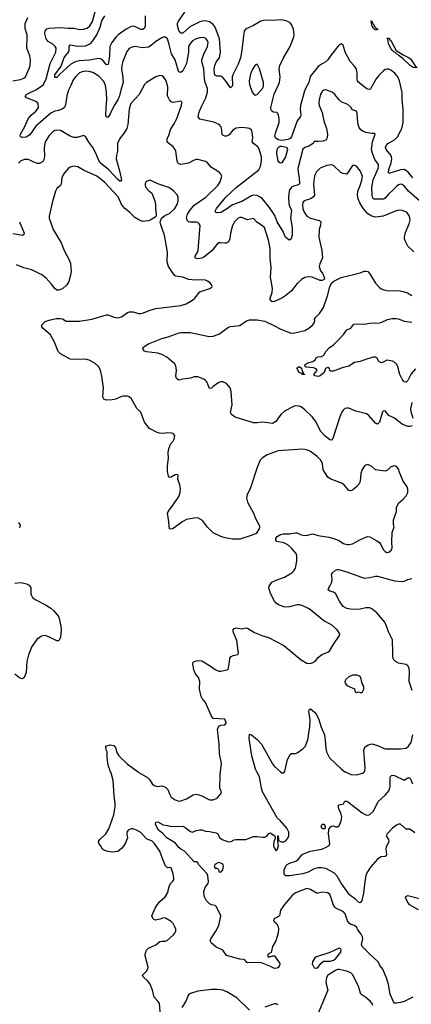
# Model space of a CAD drawing. Header units: inches. Extents: x 1682530 to 1839546, y 640742 to 791647.
# Tile 471 of 656: x 1731022 to 1735125, y 767563 to 777890. Entities that reach past the tile are written whole.
import ezdxf

# ---------------------------------------------------------------- set-up
doc = ezdxf.new("R2010")
doc.units = ezdxf.units.IN
doc.header["$MEASUREMENT"] = 0
doc.layers.add('B7736', color=7, linetype='Continuous')
doc.layers.add('B7737', color=7, linetype='Continuous')

msp = doc.modelspace()

# ---------------------------------------------------------------- linework, layer by layer
at = {"layer": 'B7736', "color": 5}
for points, elevation in [([(1732496, 767450), (1732487, 767570), (1732473, 767593), (1732430, 767639), (1732415, 767710), (1732390, 767774), (1732365, 767805), (1732315, 767850), (1732309, 767870), (1732352, 767910), (1732366, 767934), (1732368, 767952), (1732336, 768070), (1732336, 768090), (1732351, 768130), (1732370, 768152), (1732450, 768188), (1732490, 768220), (1732510, 768225), (1732550, 768224), (1732568, 768232), (1732633, 768290), (1732649, 768310), (1732658, 768330), (1732658, 768350), (1732643, 768383), (1732629, 768410), (1732610, 768432), (1732550, 768466), (1732530, 768471), (1732490, 768455), (1732446, 768446), (1732420, 768460), (1732412, 768472), (1732408, 768490), (1732443, 768570), (1732466, 768610), (1732490, 768640), (1732547, 768690), (1732572, 768728), (1732591, 768809), (1732606, 768834), (1732627, 768853), (1732637, 768870), (1732638, 768890), (1732631, 768930), (1732610, 768993), (1732590, 768997), (1732570, 768994), (1732550, 769016), (1732521, 769081), (1732490, 769170), (1732430, 769254), (1732410, 769273), (1732350, 769298), (1732290, 769364), (1732247, 769390), (1732210, 769403), (1732190, 769405), (1732159, 769390), (1732145, 769370), (1732143, 769350), (1732150, 769310), (1732130, 769256), (1732110, 769221), (1732090, 769198), (1732050, 769167), (1731990, 769159), (1731950, 769164), (1731910, 769176), (1731890, 769190), (1731869, 769230), (1731853, 769250), (1731849, 769270), (1731861, 769290), (1731923, 769350), (1731955, 769405), (1732009, 769550), (1732023, 769637), (1732023, 769670), (1732011, 769750), (1732001, 769910), (1731979, 769990), (1731975, 770000)], 780), ([(1732263, 770000), (1732270, 769995), (1732361, 769941), (1732381, 769921), (1732410, 769877), (1732430, 769858), (1732470, 769848), (1732510, 769855), (1732550, 769842), (1732575, 769815), (1732590, 769770), (1732610, 769736), (1732650, 769706), (1732690, 769694), (1732710, 769698), (1732770, 769719), (1732841, 769759), (1732870, 769767), (1732890, 769765), (1732929, 769749), (1733010, 769706), (1733050, 769707), (1733090, 769725), (1733128, 769770), (1733135, 769790), (1733119, 769830), (1733123, 769970), (1733126, 770000)], 780), ([(1735142, 767638), (1735050, 767594), (1735010, 767581), (1734970, 767575), (1734950, 767576), (1734938, 767590), (1734902, 767670), (1734886, 767770), (1734870, 767830), (1734845, 767890), (1734825, 767930), (1734796, 767970), (1734779, 768010), (1734690, 768090), (1734611, 768170), (1734604, 768190), (1734616, 768250), (1734614, 768270), (1734599, 768299), (1734565, 768345), (1734554, 768370), (1734530, 768389), (1734490, 768401), (1734473, 768413), (1734458, 768438), (1734431, 768511), (1734414, 768534), (1734334, 768570), (1734322, 768582), (1734305, 768610), (1734288, 768670), (1734270, 768713), (1734250, 768733), (1734190, 768740), (1734150, 768728), (1734130, 768730), (1734070, 768768), (1734030, 768777), (1733910, 768732), (1733876, 768704), (1733795, 768610), (1733755, 768550), (1733745, 768490), (1733724, 768476), (1733690, 768464), (1733682, 768450), (1733688, 768430), (1733711, 768411), (1733727, 768387), (1733733, 768353), (1733730, 768310), (1733706, 768230), (1733672, 768168), (1733655, 768105), (1733627, 768090), (1733619, 768070), (1733630, 768059), (1733669, 768071), (1733690, 768070), (1733746, 767990), (1733744, 767970), (1733730, 767950), (1733717, 767943), (1733690, 767940), (1733644, 767964), (1733557, 767997), (1733519, 768001), (1733410, 767998), (1733393, 768010), (1733386, 768026), (1733372, 768032), (1733330, 768037), (1733190, 768076), (1733150, 768130), (1733082, 768162), (1733027, 768207), (1733017, 768230), (1733024, 768250), (1733078, 768330), (1733109, 768390), (1733129, 768490), (1733124, 768510), (1733082, 768590), (1733070, 768599), (1733030, 768606), (1733010, 768617), (1732979, 768650), (1732957, 768690), (1732950, 768729), (1732952, 768750), (1732970, 768795), (1732995, 768830), (1732999, 768850), (1732994, 768910), (1732985, 768930), (1732897, 769030), (1732890, 769050), (1732876, 769056), (1732850, 769059), (1732750, 769170), (1732710, 769190), (1732690, 769206), (1732654, 769254), (1732563, 769310), (1732517, 769357), (1732476, 769390), (1732446, 769450), (1732448, 769472), (1732470, 769476), (1732525, 769445), (1732570, 769439), (1732608, 769428), (1732730, 769430), (1732757, 769417), (1732810, 769376), (1732830, 769368), (1732874, 769386), (1732910, 769394), (1732932, 769392), (1732970, 769379), (1733010, 769377), (1733081, 769361), (1733096, 769356), (1733120, 769310), (1733143, 769290), (1733210, 769266), (1733239, 769270), (1733270, 769287), (1733289, 769291), (1733390, 769291), (1733470, 769322), (1733510, 769324), (1733570, 769315), (1733590, 769316), (1733610, 769325), (1733630, 769352), (1733650, 769362), (1733655, 769355), (1733694, 769330), (1733700, 769320), (1733700, 769300), (1733685, 769275), (1733681, 769230), (1733683, 769210), (1733710, 769171), (1733723, 769190), (1733733, 769230), (1733726, 769270), (1733726, 769330), (1733731, 769330), (1733733, 769293), (1733738, 769278), (1733766, 769266), (1733790, 769268), (1733810, 769276), (1733833, 769307), (1733842, 769330), (1733842, 769370), (1733820, 769410), (1733752, 769490), (1733718, 769518), (1733566, 769790), (1733554, 769830), (1733534, 769950), (1733508, 770000)], 760), ([(1733756, 770000), (1733770, 769991), (1733790, 769991), (1733795, 770000)], 760), ([(1734434, 770000), (1734490, 769975), (1734550, 769970), (1734613, 769987), (1734630, 769997), (1734632, 770000)], 760), ([(1735162, 769362), (1735110, 769400), (1735070, 769401), (1735010, 769451), (1734990, 769452), (1734970, 769442), (1734927, 769410), (1734873, 769350), (1734862, 769330), (1734887, 769290), (1734890, 769270), (1734860, 769210), (1734858, 769190), (1734865, 769134), (1734860, 769120), (1734850, 769112), (1734809, 769111), (1734770, 769084), (1734698, 769002), (1734658, 768942), (1734647, 768910), (1734637, 768850), (1734624, 768730), (1734607, 768653), (1734590, 768629), (1734570, 768633), (1734542, 768662), (1734476, 768710), (1734390, 768832), (1734348, 768908), (1734320, 768940), (1734230, 768986), (1734186, 768994), (1734147, 768993), (1734100, 768980), (1734045, 768950), (1733990, 768931), (1733850, 768910), (1733812, 768912), (1733801, 768921), (1733792, 768932), (1733792, 768970), (1733810, 769014), (1733824, 769030), (1733850, 769043), (1733916, 769064), (1733938, 769082), (1733977, 769130), (1733990, 769138), (1734066, 769170), (1734189, 769191), (1734233, 769210), (1734263, 769230), (1734272, 769250), (1734257, 769350), (1734262, 769398), (1734277, 769423), (1734290, 769431), (1734310, 769436), (1734330, 769426), (1734350, 769424), (1734370, 769436), (1734391, 769489), (1734396, 769530), (1734385, 769570), (1734366, 769610), (1734361, 769630), (1734363, 769650), (1734370, 769656), (1734414, 769666), (1734428, 769692), (1734450, 769692), (1734470, 769681), (1734610, 769570), (1734650, 769549), (1734670, 769548), (1734690, 769554), (1734730, 769590), (1734779, 769690), (1734850, 769755), (1734893, 769807), (1734905, 769850), (1734903, 769937), (1734907, 769953), (1734918, 769962), (1734930, 769966), (1734950, 769962), (1735050, 769914), (1735090, 769938), (1735110, 769937), (1735125, 769910), (1735136, 769876)], 740), ([(1735210, 768669), (1735090, 768702), (1735062, 768690), (1735086, 768630), (1735103, 768610), (1735198, 768558)], 760), ([(1734721, 767550), (1734714, 767570), (1734695, 767595), (1734650, 767634), (1734596, 767670), (1734572, 767750), (1734512, 767872), (1734490, 767894), (1734450, 767910), (1734370, 767927), (1734350, 767927), (1734330, 767919), (1734250, 767869), (1734237, 767843), (1734231, 767791), (1734251, 767710), (1734125, 767410)], 780), ([(1733430, 767501), (1733298, 767630), (1733193, 767693), (1733149, 767710), (1733090, 767718), (1733030, 767719), (1732890, 767700), (1732810, 767678), (1732790, 767661), (1732759, 767590), (1732720, 767530)], 780), ([(1733730, 767557), (1733710, 767567), (1733690, 767569), (1733590, 767533)], 780)]:
    msp.add_lwpolyline(points, dxfattribs=dict(at, elevation=elevation))
for points, elevation in [([(1734210, 769399), (1734188, 769410), (1734182, 769430), (1734190, 769453), (1734210, 769453), (1734224, 769430), (1734222, 769410)], 740), ([(1733105, 769050), (1733068, 769030), (1733064, 769016), (1733058, 769010), (1733070, 768992), (1733092, 768992), (1733102, 768982), (1733112, 768952), (1733130, 768948), (1733150, 768972), (1733158, 769010), (1733150, 769032), (1733130, 769045)], 760), ([(1734370, 768153), (1734272, 768108), (1734130, 768060), (1734114, 768050), (1734090, 768010), (1734088, 767988), (1734107, 767947), (1734130, 767941), (1734150, 767951), (1734177, 767990), (1734205, 768015), (1734275, 768015), (1734310, 768027), (1734330, 768041), (1734386, 768110), (1734391, 768131), (1734386, 768146)], 780)]:
    msp.add_lwpolyline(points, close=True, dxfattribs=dict(at, elevation=elevation))
at = {"layer": 'B7737', "color": 5}
for points, elevation in [([(1735212, 775990), (1735097, 776090), (1735050, 776146), (1735030, 776162), (1735010, 776165), (1734990, 776157), (1734970, 776142), (1734936, 776104), (1734883, 776057), (1734850, 776019), (1734833, 776007), (1734729, 776009), (1734718, 776030), (1734716, 776050), (1734713, 776130), (1734718, 776170), (1734725, 776210), (1734778, 776330), (1734782, 776350), (1734780, 776370), (1734744, 776424), (1734718, 776490), (1734707, 776530), (1734717, 776610), (1734748, 776690), (1734738, 776698), (1734710, 776698), (1734650, 776708), (1734619, 776719), (1734596, 776736), (1734579, 776759), (1734568, 776788), (1734560, 776850), (1734559, 776910), (1734551, 776931), (1734510, 776945), (1734490, 776974), (1734460, 777000), (1734390, 777030), (1734368, 777048), (1734324, 777104), (1734296, 777130), (1734230, 777154), (1734210, 777152), (1734190, 777137), (1734172, 777110), (1734158, 777050), (1734156, 777016), (1734161, 776990), (1734190, 776915), (1734207, 776830), (1734236, 776750), (1734247, 776690), (1734245, 776650), (1734233, 776630), (1734203, 776617), (1734151, 776611), (1734106, 776614), (1734096, 776590), (1734050, 776563), (1734010, 776550), (1733987, 776533), (1733937, 776330), (1733939, 776290), (1733951, 776230), (1733954, 776170), (1733942, 776158), (1733890, 776144), (1733870, 776134), (1733852, 776110), (1733845, 776090), (1733837, 776030), (1733841, 775961), (1733844, 775944), (1733871, 775889), (1733858, 775810), (1733876, 775710), (1733875, 775630), (1733867, 775590), (1733850, 775578), (1733830, 775587), (1733810, 775606), (1733795, 775630), (1733781, 775670), (1733719, 775770), (1733695, 775835), (1733641, 775921), (1733565, 776010), (1733541, 776030), (1733510, 776047), (1733470, 776050), (1733450, 776043), (1733350, 775984), (1733253, 775947), (1733190, 775902), (1733130, 775868), (1733090, 775863), (1733073, 775870), (1733074, 775890), (1733085, 775910), (1733181, 776030), (1733289, 776130), (1733526, 776314), (1733546, 776350), (1733556, 776410), (1733556, 776450), (1733532, 776532), (1733516, 776556), (1733473, 776590), (1733459, 776610), (1733466, 776650), (1733457, 776710), (1733452, 776730), (1733430, 776748), (1733410, 776754), (1733350, 776758), (1733290, 776753), (1733256, 776730), (1733217, 776683), (1733190, 776670), (1733170, 776668), (1733155, 776675), (1733145, 776685), (1733136, 776756), (1733131, 776770), (1733111, 776791), (1733055, 776815), (1732910, 776847), (1732893, 776870), (1732894, 776890), (1732905, 776930), (1732930, 776987), (1732974, 777070), (1732991, 777131), (1732988, 777170), (1732966, 777230), (1732957, 777270), (1732953, 777373), (1732932, 777450), (1732932, 777468), (1732952, 777528), (1732991, 777609), (1732996, 777650), (1732991, 777670), (1732977, 777690), (1732950, 777703), (1732910, 777700), (1732870, 777690), (1732832, 777670), (1732810, 777645), (1732792, 777610), (1732789, 777550), (1732769, 777431), (1732730, 777352), (1732710, 777335), (1732690, 777344), (1732686, 777350), (1732650, 777470), (1732611, 777531), (1732589, 777629), (1732570, 777689), (1732550, 777706), (1732530, 777707), (1732510, 777698), (1732450, 777662), (1732401, 777619), (1732370, 777602), (1732310, 777595), (1732232, 777608), (1732213, 777607), (1732190, 777600), (1732170, 777588), (1732145, 777555), (1732102, 777450), (1732091, 777410), (1732088, 777370), (1732100, 777310), (1732105, 777230), (1732081, 777150), (1732069, 777090), (1732051, 777050), (1732011, 776989), (1731970, 776901), (1731950, 776869), (1731930, 776869), (1731926, 776886), (1731927, 776970), (1731934, 777050), (1731931, 777131), (1731921, 777201), (1731903, 777243), (1731850, 777297), (1731790, 777337), (1731750, 777347), (1731710, 777349), (1731676, 777344), (1731650, 777332), (1731610, 777293), (1731582, 777258), (1731559, 777201), (1731532, 777150), (1731515, 777090), (1731502, 776998), (1731491, 776969), (1731466, 776950), (1731430, 776938), (1731390, 776932), (1731350, 776910), (1731190, 776773), (1731130, 776683), (1731090, 776658), (1731050, 776655), (1731030, 776662), (1731026, 776670), (1731032, 776690), (1731076, 776770), (1731110, 776850), (1731141, 776890), (1731191, 776930), (1731209, 776950), (1731218, 776970), (1731217, 777010), (1731203, 777030), (1731092, 777070), (1731081, 777090), (1731097, 777110), (1731190, 777154), (1731250, 777193), (1731270, 777211), (1731300, 777270), (1731343, 777430), (1731402, 777550), (1731404, 777590), (1731393, 777610), (1731370, 777632), (1731322, 777662), (1731300, 777690), (1731286, 777746), (1731290, 777774), (1731307, 777793), (1731330, 777800), (1731449, 777809), (1731530, 777801), (1731590, 777800), (1731650, 777788), (1731690, 777790), (1731730, 777800), (1731756, 777824), (1731784, 777870), (1731846, 778090)], 740), ([(1735142, 776230), (1735091, 776291), (1735069, 776309), (1735050, 776318), (1735010, 776316), (1734890, 776277), (1734886, 776286), (1734890, 776319), (1734913, 776390), (1734920, 776430), (1734918, 776450), (1734909, 776470), (1734862, 776530), (1734856, 776550), (1734860, 776570), (1734878, 776590), (1734950, 776631), (1734980, 776660), (1735027, 776750), (1735041, 776810), (1735039, 776950), (1735028, 777050), (1735028, 777128), (1735002, 777250), (1734983, 777290), (1734951, 777330), (1734910, 777360), (1734890, 777371), (1734870, 777372), (1734850, 777366), (1734830, 777351), (1734780, 777300), (1734757, 777270), (1734696, 777164), (1734690, 777159), (1734670, 777161), (1734650, 777171), (1734576, 777230), (1734560, 777250), (1734556, 777270), (1734559, 777330), (1734551, 777370), (1734530, 777402), (1734484, 777450), (1734433, 777550), (1734410, 777622), (1734390, 777637), (1734370, 777625), (1734290, 777524), (1734252, 777468), (1734231, 777449), (1734190, 777428), (1734150, 777398), (1734067, 777293), (1734050, 777230), (1734017, 777170), (1734002, 777130), (1733965, 776990), (1733960, 776950), (1733969, 776890), (1733965, 776875), (1733930, 776830), (1733870, 776662), (1733855, 776645), (1733830, 776634), (1733770, 776624), (1733730, 776630), (1733701, 776650), (1733696, 776670), (1733705, 776710), (1733739, 776810), (1733740, 776850), (1733734, 776890), (1733726, 776906), (1733715, 776915), (1733680, 776920), (1733662, 776930), (1733653, 776950), (1733653, 776970), (1733687, 777110), (1733744, 777230), (1733751, 777291), (1733741, 777370), (1733748, 777410), (1733785, 777490), (1733856, 777610), (1733895, 777710), (1733898, 777730), (1733889, 777789), (1733870, 777839), (1733856, 777856), (1733832, 777872), (1733785, 777885), (1733750, 777890), (1733677, 777883), (1733590, 777885), (1733550, 777875), (1733472, 777828), (1733389, 777790), (1733373, 777770), (1733369, 777750), (1733350, 777569), (1733335, 777490), (1733310, 777423), (1733255, 777310), (1733249, 777290), (1733250, 777195), (1733230, 777174), (1733175, 777255), (1733150, 777282), (1733130, 777296), (1733090, 777297), (1733070, 777303), (1733063, 777323), (1733059, 777370), (1733067, 777410), (1733085, 777450), (1733114, 777490), (1733127, 777550), (1733114, 777690), (1733070, 777812), (1733050, 777838), (1733010, 777867), (1732970, 777877), (1732933, 777873), (1732910, 777866), (1732806, 777814), (1732730, 777750), (1732710, 777747), (1732690, 777778), (1732675, 777830), (1732675, 777850), (1732685, 777875), (1732751, 777970)], 720), ([(1730950, 777248), (1731030, 777261), (1731065, 777275), (1731084, 777290), (1731123, 777377), (1731131, 777410), (1731135, 777470), (1731129, 777510), (1731098, 777590), (1731101, 777710), (1731099, 777730), (1731078, 777798), (1731081, 777850), (1731107, 777913)], 760), ([(1732337, 777930), (1732336, 777824), (1732330, 777802), (1732314, 777786), (1732290, 777788), (1732230, 777817), (1732210, 777821), (1732190, 777819), (1732137, 777790), (1732053, 777730), (1732034, 777710), (1731987, 777650), (1731967, 777610), (1731964, 777510), (1731950, 777419), (1731930, 777418), (1731890, 777469), (1731870, 777480), (1731850, 777483), (1731750, 777466), (1731643, 777457), (1731597, 777443), (1731558, 777422), (1731441, 777319), (1731410, 777284), (1731390, 777284), (1731391, 777310), (1731457, 777403), (1731487, 777493), (1731533, 777550), (1731541, 777570), (1731540, 777610), (1731550, 777625), (1731630, 777611), (1731710, 777617), (1731750, 777632), (1731770, 777646), (1731790, 777668), (1731832, 777730), (1731864, 777810), (1731883, 777877), (1731914, 777930)], 720), ([(1735150, 775455), (1735090, 775513), (1735063, 775563), (1735055, 775590), (1735054, 775610), (1735063, 775657), (1735102, 775750), (1735113, 775790), (1735105, 775830), (1735077, 775870), (1735030, 775890), (1734991, 775891), (1734950, 775880), (1734830, 775831), (1734750, 775819), (1734710, 775828), (1734670, 775853), (1734618, 775918), (1734585, 775970), (1734568, 776010), (1734561, 776050), (1734566, 776090), (1734590, 776150), (1734608, 776208), (1734612, 776250), (1734590, 776305), (1734550, 776352), (1734530, 776362), (1734510, 776361), (1734450, 776269), (1734410, 776276), (1734390, 776284), (1734310, 776360), (1734290, 776368), (1734241, 776359), (1734170, 776332), (1734130, 776293), (1734109, 776251), (1734100, 776170), (1734109, 776050), (1734097, 776030), (1734070, 776012), (1734002, 775990), (1733988, 775972), (1733985, 775950), (1733990, 775911), (1734002, 775870), (1734030, 775830), (1734069, 775809), (1734149, 775789), (1734163, 775783), (1734176, 775770), (1734174, 775734), (1734160, 775690), (1734157, 775610), (1734188, 775470), (1734194, 775394), (1734166, 775330), (1734161, 775301), (1734175, 775255), (1734193, 775230), (1734213, 775190), (1734214, 775170), (1734190, 775153), (1734170, 775153), (1734088, 775188), (1734050, 775193), (1734010, 775187), (1733974, 775166), (1733930, 775123), (1733870, 775046), (1733810, 774996), (1733770, 774969), (1733690, 774933), (1733666, 774930), (1733648, 774950), (1733648, 774970), (1733667, 775030), (1733670, 775070), (1733651, 775191), (1733656, 775290), (1733648, 775388), (1733648, 775490), (1733630, 775576), (1733586, 775710), (1733556, 775736), (1733507, 775767), (1733470, 775804), (1733410, 775790), (1733350, 775814), (1733330, 775816), (1733310, 775810), (1733272, 775770), (1733251, 775730), (1733230, 775650), (1733224, 775590), (1733210, 775561), (1733190, 775546), (1733170, 775545), (1733130, 775551), (1733110, 775548), (1733088, 775532), (1733036, 775464), (1732950, 775399), (1732930, 775389), (1732890, 775381), (1732861, 775390), (1732861, 775410), (1732886, 775450), (1732892, 775470), (1732912, 775730), (1732904, 775750), (1732890, 775762), (1732870, 775767), (1732806, 775766), (1732789, 775770), (1732779, 775779), (1732771, 775810), (1732781, 775850), (1732805, 775890), (1732850, 775944), (1732974, 776030), (1733097, 776150), (1733121, 776190), (1733140, 776250), (1733131, 776271), (1733113, 776290), (1733030, 776339), (1732990, 776390), (1732970, 776402), (1732890, 776422), (1732870, 776423), (1732850, 776417), (1732790, 776384), (1732710, 776372), (1732690, 776378), (1732680, 776390), (1732671, 776411), (1732658, 776510), (1732651, 776530), (1732630, 776557), (1732567, 776607), (1732566, 776626), (1732570, 776650), (1732584, 776676), (1732601, 776739), (1732642, 776798), (1732670, 776855), (1732718, 776990), (1732720, 777020), (1732718, 777030), (1732710, 777034), (1732630, 777023), (1732610, 777029), (1732590, 777049), (1732570, 777090), (1732573, 777187), (1732555, 777250), (1732530, 777292), (1732510, 777302), (1732490, 777306), (1732450, 777292), (1732349, 777231), (1732330, 777209), (1732274, 777106), (1732190, 777013), (1732178, 776990), (1732168, 776950), (1732156, 776790), (1732145, 776750), (1732116, 776704), (1732070, 776644), (1732048, 776590), (1732048, 776512), (1732037, 776470), (1732034, 776430), (1732072, 776292), (1732090, 776206), (1732082, 776198), (1732070, 776198), (1732050, 776213), (1731955, 776315), (1731864, 776390), (1731850, 776412), (1731817, 776497), (1731790, 776550), (1731746, 776606), (1731710, 776664), (1731690, 776676), (1731626, 776654), (1731590, 776654), (1731550, 776670), (1731450, 776727), (1731410, 776732), (1731390, 776727), (1731370, 776714), (1731330, 776676), (1731289, 776610), (1731278, 776550), (1731282, 776450), (1731273, 776410), (1731262, 776398), (1731230, 776380), (1731210, 776380), (1731170, 776396), (1731130, 776418), (1731110, 776424), (1731070, 776422), (1731030, 776405), (1731010, 776386)], 760), ([(1733126, 770000), (1733135, 770090), (1733117, 770190), (1733113, 770290), (1733093, 770450), (1733110, 770481), (1733130, 770491), (1733170, 770495), (1733185, 770510), (1733185, 770515), (1733170, 770553), (1733050, 770562), (1733030, 770584), (1732970, 770727), (1732933, 770770), (1732923, 770790), (1732906, 770870), (1732909, 770950), (1732896, 770990), (1732864, 771030), (1732845, 771070), (1732837, 771130), (1732841, 771150), (1732850, 771159), (1732874, 771166), (1732892, 771168), (1732930, 771164), (1733027, 771107), (1733070, 771073), (1733110, 771057), (1733130, 771056), (1733206, 771074), (1733221, 771150), (1733225, 771195), (1733238, 771210), (1733258, 771222), (1733309, 771231), (1733315, 771245), (1733297, 771377), (1733259, 771470), (1733257, 771490), (1733270, 771506), (1733290, 771511), (1733350, 771502), (1733390, 771510), (1733410, 771508), (1733483, 771463), (1733570, 771427), (1733630, 771411), (1733790, 771326), (1733970, 771176), (1734030, 771142), (1734070, 771139), (1734093, 771147), (1734124, 771170), (1734150, 771201), (1734189, 771231), (1734250, 771255), (1734270, 771275), (1734305, 771335), (1734373, 771430), (1734376, 771450), (1734349, 771490), (1734290, 771544), (1734210, 771586), (1734055, 771710), (1733990, 771744), (1733954, 771754), (1733930, 771753), (1733850, 771733), (1733810, 771728), (1733790, 771731), (1733734, 771754), (1733709, 771769), (1733690, 771790), (1733650, 771870), (1733633, 771930), (1733636, 771950), (1733663, 771990), (1733710, 772013), (1733798, 772042), (1733874, 772090), (1733893, 772110), (1733910, 772137), (1733927, 772210), (1733926, 772266), (1733918, 772290), (1733870, 772347), (1733830, 772383), (1733790, 772403), (1733717, 772417), (1733704, 772430), (1733705, 772450), (1733719, 772470), (1733755, 772490), (1733784, 772496), (1733850, 772497), (1733910, 772509), (1733930, 772509), (1733970, 772488), (1734010, 772481), (1734036, 772483), (1734090, 772499), (1734150, 772481), (1734261, 772461), (1734324, 772444), (1734366, 772426), (1734416, 772396), (1734450, 772384), (1734470, 772384), (1734510, 772391), (1734586, 772434), (1734650, 772462), (1734670, 772468), (1734690, 772466), (1734764, 772424), (1734790, 772405), (1734803, 772390), (1734833, 772330), (1734850, 772311), (1734870, 772301), (1734890, 772305), (1734916, 772330), (1734924, 772350), (1734920, 772410), (1734924, 772510), (1734944, 772570), (1734937, 772597), (1734937, 772643), (1734969, 772730), (1734970, 772774), (1734990, 772818), (1735040, 772860), (1735070, 772896), (1735089, 772930), (1735090, 772966), (1735082, 772990), (1735040, 773050), (1734997, 773150), (1734993, 773173), (1734970, 773202), (1734950, 773209), (1734910, 773199), (1734874, 773166), (1734850, 773156), (1734750, 773168), (1734710, 773203), (1734670, 773223), (1734650, 773219), (1734630, 773205), (1734609, 773171), (1734597, 773130), (1734590, 773050), (1734577, 773023), (1734550, 772989), (1734510, 772957), (1734490, 772949), (1734470, 772953), (1734422, 773010), (1734395, 773030), (1734275, 773075), (1734251, 773091), (1734200, 773170), (1734196, 773230), (1734178, 773270), (1734138, 773310), (1734070, 773362), (1734030, 773380), (1733990, 773387), (1733730, 773368), (1733614, 773326), (1733566, 773294), (1733543, 773270), (1733515, 773205), (1733435, 772970), (1733404, 772910), (1733400, 772870), (1733408, 772828), (1733470, 772715), (1733497, 772650), (1733530, 772590), (1733534, 772570), (1733531, 772550), (1733498, 772502), (1733458, 772482), (1733330, 772443), (1733250, 772440), (1733176, 772456), (1733129, 772470), (1733050, 772509), (1732990, 772566), (1732936, 772636), (1732890, 772664), (1732850, 772663), (1732770, 772647), (1732730, 772628), (1732630, 772554), (1732610, 772547), (1732590, 772549), (1732582, 772650), (1732572, 772710), (1732576, 772730), (1732623, 772790), (1732688, 772890), (1732702, 772930), (1732707, 772970), (1732701, 773010), (1732679, 773070), (1732684, 773110), (1732678, 773118), (1732670, 773121), (1732650, 773116), (1732610, 773093), (1732590, 773089), (1732582, 773102), (1732570, 773150), (1732570, 773210), (1732581, 773290), (1732578, 773350), (1732584, 773390), (1732601, 773439), (1732630, 773470), (1732641, 773490), (1732649, 773530), (1732630, 773549), (1732612, 773552), (1732570, 773556), (1732530, 773550), (1732488, 773552), (1732461, 773561), (1732383, 773603), (1732328, 773668), (1732290, 773775), (1732250, 773813), (1732192, 773912), (1732170, 773934), (1732150, 773941), (1732110, 773943), (1732090, 773938), (1732030, 773910), (1731990, 773903), (1731930, 773901), (1731904, 773910), (1731892, 773932), (1731899, 774030), (1731882, 774150), (1731869, 774209), (1731850, 774250), (1731810, 774288), (1731750, 774319), (1731710, 774328), (1731590, 774325), (1731550, 774330), (1731450, 774385), (1731424, 774410), (1731387, 774507), (1731345, 774585), (1731269, 774650), (1731253, 774670), (1731253, 774690), (1731290, 774723), (1731330, 774739), (1731404, 774756), (1731450, 774757), (1731470, 774751), (1731510, 774727), (1731649, 774729), (1731779, 774750), (1731930, 774796), (1731950, 774796), (1732010, 774769), (1732050, 774764), (1732090, 774773), (1732150, 774819), (1732174, 774826), (1732210, 774827), (1732268, 774808), (1732290, 774809), (1732310, 774812), (1732390, 774845), (1732450, 774860), (1732710, 774892), (1732765, 774910), (1732832, 774948), (1732857, 774970), (1732910, 775036), (1733015, 775070), (1733035, 775085), (1733039, 775090), (1733033, 775110), (1733017, 775130), (1732990, 775149), (1732970, 775158), (1732930, 775162), (1732870, 775158), (1732830, 775160), (1732790, 775166), (1732730, 775190), (1732659, 775199), (1732650, 775204), (1732630, 775227), (1732582, 775302), (1732568, 775350), (1732571, 775451), (1732540, 775630), (1732498, 775750), (1732495, 775770), (1732503, 775797), (1732521, 775819), (1732544, 775836), (1732590, 775858), (1732647, 775910), (1732671, 775950), (1732684, 775990), (1732681, 776030), (1732672, 776052), (1732634, 776094), (1732586, 776130), (1732470, 776167), (1732390, 776206), (1732347, 776193), (1732336, 776170), (1732337, 776150), (1732344, 776130), (1732370, 776099), (1732406, 776070), (1732439, 775990), (1732444, 775950), (1732444, 775910), (1732453, 775847), (1732451, 775829), (1732441, 775819), (1732390, 775787), (1732370, 775779), (1732310, 775775), (1732270, 775791), (1732230, 775817), (1732173, 775870), (1732122, 775910), (1732090, 775950), (1732066, 776010), (1732050, 776037), (1731910, 776187), (1731830, 776249), (1731698, 776310), (1731630, 776348), (1731590, 776354), (1731550, 776342), (1731530, 776329), (1731480, 776270), (1731465, 776230), (1731455, 776165), (1731448, 776152), (1731410, 776119), (1731397, 776090), (1731362, 775970), (1731330, 775830), (1731330, 775810), (1731374, 775690), (1731455, 775550), (1731488, 775468), (1731543, 775363), (1731554, 775334), (1731560, 775250), (1731556, 775210), (1731536, 775144), (1731516, 775110), (1731470, 775068), (1731430, 775053), (1731410, 775054), (1731390, 775072), (1731356, 775116), (1731299, 775179), (1731255, 775215), (1731150, 775267), (1731067, 775287), (1730990, 775318)], 780), ([(1731020, 775770), (1731070, 775650), (1731064, 775636), (1731050, 775628), (1730950, 775644)], 760), ([(1735133, 773630), (1735110, 773622), (1735090, 773622), (1735030, 773646), (1734950, 773711), (1734890, 773740), (1734850, 773787), (1734830, 773785), (1734824, 773776), (1734790, 773669), (1734770, 773649), (1734750, 773658), (1734680, 773740), (1734657, 773757), (1734544, 773784), (1734470, 773817), (1734450, 773817), (1734430, 773813), (1734410, 773796), (1734400, 773780), (1734376, 773724), (1734302, 773498), (1734290, 773479), (1734270, 773482), (1734221, 773521), (1734173, 773573), (1734128, 773668), (1734090, 773721), (1734010, 773799), (1733970, 773829), (1733950, 773838), (1733910, 773840), (1733890, 773833), (1733796, 773784), (1733759, 773750), (1733704, 773676), (1733670, 773655), (1733570, 773670), (1733510, 773660), (1733470, 773663), (1733281, 773721), (1733242, 773750), (1733230, 773770), (1733248, 773850), (1733238, 773990), (1733226, 774030), (1733190, 774073), (1733150, 774093), (1733130, 774093), (1733110, 774086), (1733050, 774044), (1733030, 774024), (1733010, 774022), (1732982, 774090), (1732970, 774107), (1732950, 774121), (1732890, 774145), (1732850, 774144), (1732810, 774129), (1732730, 774121), (1732688, 774110), (1732665, 774125), (1732658, 774150), (1732664, 774210), (1732659, 774259), (1732643, 774283), (1732613, 774310), (1732563, 774350), (1732510, 774378), (1732470, 774391), (1732350, 774407), (1732330, 774414), (1732316, 774430), (1732314, 774450), (1732335, 774470), (1732370, 774492), (1732510, 774546), (1732577, 774563), (1732693, 774607), (1732710, 774610), (1732810, 774608), (1733008, 774568), (1733050, 774569), (1733110, 774590), (1733210, 774666), (1733230, 774673), (1733330, 774683), (1733399, 774730), (1733430, 774741), (1733510, 774741), (1733590, 774727), (1733684, 774684), (1733750, 774647), (1733863, 774603), (1733904, 774604), (1734010, 774629), (1734050, 774654), (1734092, 774690), (1734107, 774710), (1734115, 774730), (1734109, 774750), (1734123, 774770), (1734163, 774810), (1734204, 774870), (1734250, 775005), (1734270, 775090), (1734292, 775130), (1734313, 775147), (1734390, 775187), (1734590, 775236), (1734630, 775252), (1734650, 775254), (1734670, 775250), (1734690, 775226), (1734750, 775125), (1734790, 775081), (1734810, 775067), (1734836, 775056), (1734886, 775046), (1734990, 775050), (1735040, 775040), (1735085, 775025), (1735130, 774998)], 760), ([(1735170, 774229), (1735124, 774176), (1735090, 774104), (1735070, 774087), (1735067, 774087), (1735050, 774093), (1735030, 774119), (1735006, 774170), (1734983, 774250), (1734972, 774272), (1734953, 774293), (1734928, 774308), (1734870, 774319), (1734830, 774297), (1734810, 774292), (1734785, 774305), (1734762, 774342), (1734750, 774350), (1734730, 774350), (1734666, 774334), (1734590, 774304), (1734530, 774293), (1734470, 774255), (1734401, 774239), (1734310, 774202), (1734283, 774203), (1734273, 774210), (1734269, 774230), (1734250, 774243), (1734227, 774233), (1734211, 774190), (1734170, 774156), (1734150, 774149), (1734115, 774155), (1734104, 774170), (1734137, 774210), (1734129, 774229), (1734099, 774239), (1734025, 774245), (1734013, 774253), (1734009, 774270), (1734042, 774290), (1734094, 774306), (1734117, 774323), (1734132, 774348), (1734150, 774354), (1734184, 774356), (1734209, 774371), (1734229, 774410), (1734266, 774450), (1734310, 774481), (1734365, 774535), (1734413, 774587), (1734450, 774637), (1734490, 774655), (1734524, 774696), (1734550, 774701), (1734630, 774697), (1734690, 774706), (1734790, 774709), (1734810, 774714), (1734874, 774746), (1734923, 774757), (1734970, 774757), (1734990, 774753), (1735050, 774728), (1735130, 774717)], 740), ([(1735130, 773874), (1735118, 773810), (1735121, 773781), (1735142, 773710)], 760), ([(1731010, 772618), (1731026, 772590), (1731021, 772559)], 780), ([(1735135, 770855), (1735103, 770950), (1735106, 771050), (1735102, 771090), (1735090, 771112), (1735070, 771127), (1734990, 771142), (1734958, 771158), (1734938, 771178), (1734930, 771210), (1734932, 771250), (1734927, 771387), (1734885, 771470), (1734866, 771530), (1734847, 771570), (1734763, 771670), (1734712, 771712), (1734690, 771721), (1734650, 771723), (1734590, 771709), (1734510, 771703), (1734450, 771713), (1734410, 771735), (1734371, 771790), (1734332, 771872), (1734310, 771886), (1734270, 771896), (1734255, 771910), (1734260, 771930), (1734273, 771947), (1734291, 771991), (1734295, 772030), (1734290, 772070), (1734301, 772090), (1734330, 772116), (1734350, 772123), (1734362, 772122), (1734450, 772098), (1734630, 772034), (1734690, 772038), (1734750, 772054), (1734770, 772052), (1734950, 772006), (1735030, 771998), (1735050, 772002), (1735090, 772020), (1735130, 772029)], 760), ([(1730970, 771979), (1731030, 771987), (1731050, 771985), (1731093, 771973), (1731120, 771960), (1731138, 771930), (1731140, 771870), (1731145, 771850), (1731158, 771830), (1731183, 771810), (1731294, 771754), (1731350, 771719), (1731380, 771690), (1731429, 771630), (1731436, 771610), (1731454, 771530), (1731455, 771490), (1731448, 771412), (1731437, 771383), (1731430, 771375), (1731410, 771374), (1731335, 771415), (1731290, 771431), (1731250, 771424), (1731202, 771390), (1731150, 771316), (1731114, 771230), (1731097, 771157), (1731090, 771042), (1731070, 770990), (1731050, 770976), (1731023, 770983), (1730970, 771027)], 780), ([(1733795, 770000), (1733801, 770010), (1733829, 770130), (1733857, 770183), (1733870, 770193), (1733910, 770194), (1733930, 770201), (1733990, 770241), (1734017, 770270), (1734044, 770350), (1734050, 770410), (1734062, 770470), (1734066, 770550), (1734050, 770630), (1734054, 770650), (1734070, 770661), (1734110, 770628), (1734130, 770601), (1734156, 770550), (1734182, 770470), (1734216, 770390), (1734224, 770330), (1734228, 770250), (1734237, 770210), (1734269, 770149), (1734390, 770032), (1734430, 770002), (1734434, 770000)], 760), ([(1733508, 770000), (1733491, 770030), (1733455, 770170), (1733425, 770350), (1733430, 770395), (1733450, 770388), (1733510, 770339), (1733556, 770290), (1733670, 770086), (1733690, 770058), (1733750, 770004), (1733756, 770000)], 760), ([(1734632, 770000), (1734638, 770010), (1734643, 770050), (1734633, 770130), (1734628, 770230), (1734639, 770261), (1734674, 770286), (1734710, 770295), (1734770, 770276), (1734850, 770242), (1735010, 770243), (1735070, 770251), (1735095, 770270), (1735122, 770310), (1735141, 770390)], 760), ([(1731975, 770000), (1731950, 770070), (1731937, 770150), (1731939, 770210), (1731928, 770232), (1731926, 770270), (1731970, 770286), (1732010, 770276), (1732030, 770250), (1732038, 770210), (1732060, 770170), (1732150, 770082), (1732263, 770000)], 780)]:
    msp.add_lwpolyline(points, dxfattribs=dict(at, elevation=elevation))
for points, elevation in [([(1734750, 777783), (1734730, 777797), (1734710, 777830), (1734703, 777877), (1734710, 777876), (1734717, 777857), (1734724, 777844), (1734730, 777844), (1734740, 777820), (1734759, 777799), (1734774, 777790), (1734770, 777784)], 680), ([(1734871, 777691), (1734870, 777694), (1734871, 777691)], 680), ([(1734871, 777691), (1734883, 777697), (1734890, 777696), (1734899, 777679), (1734910, 777671), (1734966, 777566), (1735040, 777520), (1735095, 777495), (1735118, 777478), (1735166, 777406), (1735188, 777390), (1735170, 777386), (1735145, 777390), (1735112, 777410), (1735041, 777481), (1734997, 777510), (1734984, 777524), (1734970, 777530), (1734963, 777543), (1734945, 777550), (1734921, 777570), (1734890, 777629), (1734878, 777678)], 680), ([(1733510, 777422), (1733490, 777413), (1733456, 777364), (1733440, 777320), (1733426, 777250), (1733429, 777209), (1733459, 777130), (1733470, 777111), (1733490, 777098), (1733510, 777104), (1733566, 777170), (1733575, 777190), (1733577, 777210), (1733576, 777230), (1733533, 777373)], 740), ([(1733750, 776385), (1733730, 776404), (1733716, 776490), (1733719, 776530), (1733729, 776550), (1733750, 776562), (1733770, 776565), (1733814, 776554), (1733820, 776550), (1733829, 776530), (1733808, 776450), (1733770, 776389)], 720), ([(1733993, 774173), (1734007, 774173), (1734010, 774169), (1733986, 774170), (1733978, 774178), (1733950, 774189), (1733926, 774234), (1733949, 774251), (1733975, 774235), (1733982, 774202), (1733993, 774187)], 740), ([(1734555, 771015), (1734510, 771014), (1734470, 770998), (1734439, 770970), (1734427, 770950), (1734431, 770930), (1734450, 770907), (1734531, 770871), (1734538, 770838), (1734550, 770834), (1734570, 770842), (1734590, 770832), (1734610, 770834), (1734628, 770870), (1734628, 770890), (1734622, 770910), (1734609, 770929), (1734597, 770990), (1734586, 771006)], 780)]:
    msp.add_lwpolyline(points, close=True, dxfattribs=dict(at, elevation=elevation))

doc.saveas('drawing.dxf')
